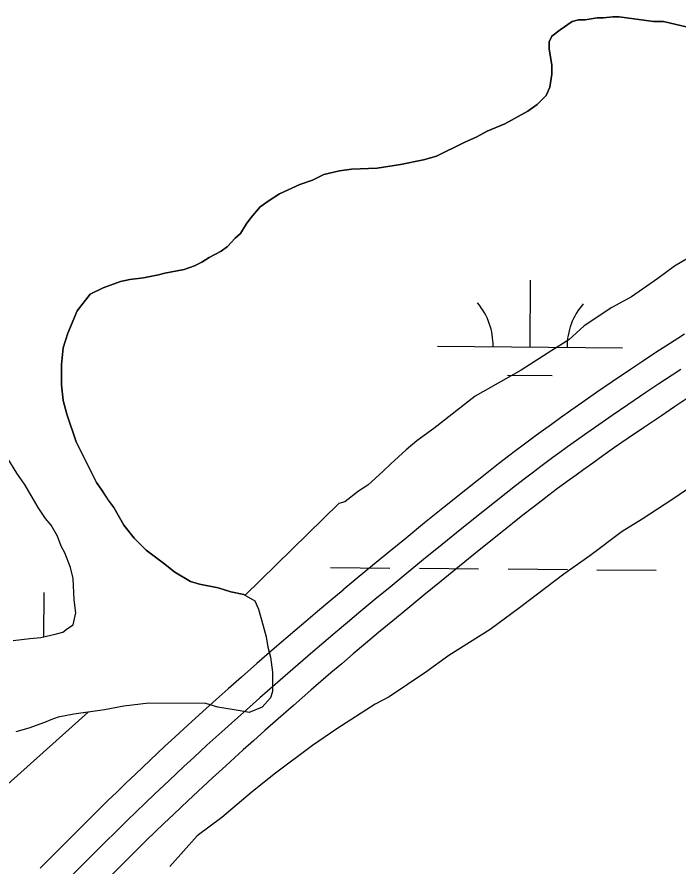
# Model space of a CAD drawing. Extents: x 3271442 to 3309282, y 752266 to 777610.
# Drawn here: x 3295788.8 to 3296146, y 770434.6 to 770893.3 of the extents above; entities that cross this region are included whole.
import ezdxf

# ---------------------------------------------------------------- set-up
doc = ezdxf.new("R2010")
doc.units = 0
for name, color, linetype in [('V-ROAD-CNTR', 7, 'Continuous'), ('V-SITE-VEGE', 7, 'Continuous'), ('V-TOPO-SHOR', 7, 'Continuous'), ('V-WETL-SWMP', 7, 'Continuous')]:
    doc.layers.add(name, color=color, linetype=linetype)

msp = doc.modelspace()

# ---------------------------------------------------------------- linework, layer by layer
at = {"layer": 'V-ROAD-CNTR'}
for points in [[(3296149.6, 770721.98), (3296145.84, 770719.6), (3296139.38, 770715.45), (3296134.54, 770712.28), (3296127.39, 770707.53), (3296120.27, 770702.76), (3296110.51, 770696.17), (3296102, 770690.35), (3296094.59, 770685.22), (3296088.12, 770680.7), (3296082.48, 770676.7), (3296077.56, 770673.18), (3296073.27, 770670.07), (3296069.51, 770667.32), (3296062.99, 770662.49), (3296058.11, 770658.81), (3296054.45, 770656.02), (3296049, 770651.81), (3296043.59, 770647.55), (3296031.3, 770637.75), (3296019.82, 770628.55), (3296009.08, 770619.9), (3295999.04, 770611.75), (3295989.66, 770604.09), (3295980.88, 770596.87), (3295972.68, 770590.09), (3295965.02, 770583.71)], [(3296147.54, 770702.87), (3296142.8, 770699.76), (3296135.71, 770695.05), (3296128.64, 770690.31), (3296118.94, 770683.76), (3296110.5, 770677.99), (3296103.15, 770672.91), (3296096.76, 770668.43), (3296091.18, 770664.49), (3296086.33, 770661.01), (3296082.1, 770657.94), (3296078.4, 770655.24), (3296071.97, 770650.47), (3296067.17, 770646.86), (3296063.59, 770644.12), (3296058.23, 770639.98), (3296052.91, 770635.79), (3296040.66, 770626.03), (3296029.21, 770616.86), (3296018.51, 770608.23), (3296008.51, 770600.12), (3295999.16, 770592.48), (3295990.42, 770585.3), (3295982.26, 770578.54), (3295974.62, 770572.18)], [(3296151.06, 770687.24), (3296144.04, 770682.58), (3296137.02, 770677.87), (3296127.37, 770671.35), (3296119, 770665.63), (3296111.72, 770660.6), (3296105.39, 770656.17), (3296099.89, 770652.27), (3296095.1, 770648.84), (3296090.92, 770645.81), (3296087.3, 770643.16), (3296080.95, 770638.46), (3296076.23, 770634.9), (3296072.72, 770632.23), (3296067.46, 770628.15), (3296062.22, 770624.03), (3296050.02, 770614.31), (3296038.61, 770605.17), (3296027.95, 770596.57), (3296017.98, 770588.49), (3296008.67, 770580.88), (3295999.97, 770573.73), (3295991.83, 770567), (3295984.21, 770560.66)], [(3295964.99, 770583.68), (3295957.83, 770577.69), (3295951.12, 770572.03), (3295944.84, 770566.71), (3295938.96, 770561.69), (3295928, 770552.27), (3295918.45, 770543.96), (3295910.12, 770536.65), (3295902.85, 770530.22), (3295896.52, 770524.56), (3295890.99, 770519.58), (3295881.37, 770510.85), (3295874.17, 770504.25), (3295868.79, 770499.26), (3295860.76, 770491.76), (3295852.77, 770484.21), (3295847.65, 770479.31), (3295842.7, 770474.55), (3295837.94, 770469.92), (3295833.34, 770465.41), (3295824.5, 770456.67), (3295816.25, 770448.43), (3295808.57, 770440.68), (3295801.4, 770433.39)], [(3295974.62, 770572.18), (3295967.48, 770566.2), (3295960.8, 770560.57), (3295954.56, 770555.28), (3295948.72, 770550.3), (3295937.81, 770540.92), (3295928.31, 770532.66), (3295920.04, 770525.4), (3295912.82, 770519.01), (3295906.53, 770513.39), (3295901.04, 770508.46), (3295891.48, 770499.77), (3295884.34, 770493.22), (3295879.01, 770488.28), (3295871.04, 770480.83), (3295863.11, 770473.34), (3295858.03, 770468.49), (3295853.14, 770463.77), (3295848.41, 770459.18), (3295843.86, 770454.72), (3295835.07, 770446.04), (3295826.88, 770437.85), (3295819.25, 770430.14)], [(3295984.25, 770560.69), (3295977.13, 770554.72), (3295970.49, 770549.12), (3295964.28, 770543.85), (3295958.48, 770538.91), (3295947.62, 770529.57), (3295938.18, 770521.37), (3295929.96, 770514.15), (3295922.79, 770507.8), (3295916.54, 770502.22), (3295911.1, 770497.33), (3295901.59, 770488.69), (3295894.51, 770482.19), (3295889.22, 770477.3), (3295881.31, 770469.9), (3295873.44, 770462.46), (3295868.42, 770457.67), (3295863.57, 770452.99), (3295858.89, 770448.45), (3295854.38, 770444.03), (3295845.65, 770435.4), (3295837.52, 770427.27)]]:
    msp.add_lwpolyline(points, dxfattribs=at)
at = {"layer": 'V-SITE-VEGE'}
for points in [[(3296158.24, 770766.88), (3296144.16, 770758.61), (3296135.04, 770752), (3296120.95, 770742.07), (3296110.17, 770736.29), (3296095.26, 770726.36), (3296086.96, 770718.92), (3296077.85, 770713.13), (3296061.27, 770702.38), (3296036.41, 770688.33), (3296014.03, 770670.96), (3296004.91, 770664.34), (3295999.11, 770659.38), (3295990.82, 770651.93), (3295986.68, 770647.8), (3295978.39, 770640.35), (3295973.41, 770637.05), (3295965.95, 770631.26), (3295962.64, 770630.43), (3295912.08, 770580.89), (3295911.44, 770581.27), (3295904.46, 770582.77), (3295897.48, 770584.77), (3295887.51, 770586.78), (3295882.52, 770588.28), (3295874.04, 770593.28), (3295868.06, 770598.27), (3295858.6, 770605.26), (3295852.12, 770611.75), (3295846.64, 770618.74), (3295841.16, 770628.22), (3295838.18, 770632.22), (3295834.69, 770637.7), (3295831.7, 770641.7), (3295820.75, 770663.66), (3295815.78, 770678.62), (3295813.79, 770686.11), (3295812.81, 770694.59), (3295812.82, 770705.56), (3295813.83, 770714.53), (3295816.33, 770722.51), (3295821.33, 770734.48), (3295828.32, 770743.45), (3295835.31, 770746.93), (3295844.79, 770750.41), (3295849.77, 770751.4), (3295857.25, 770752.39), (3295865.24, 770753.88), (3295868.73, 770754.88), (3295879.21, 770756.86), (3295884.69, 770758.85), (3295888.68, 770760.84), (3295892.68, 770763.33), (3295899.17, 770766.81), (3295902.66, 770769.3), (3295906.65, 770773.79), (3295909.65, 770776.28), (3295912.65, 770781.26), (3295915.14, 770784.75), (3295920.14, 770790.73), (3295925.13, 770794.21), (3295930.62, 770797.7), (3295941.6, 770802.68), (3295948.58, 770805.16), (3295954.57, 770808.15), (3295963.05, 770810.14), (3295969.54, 770811.13), (3295983.5, 770811.61), (3295995.97, 770813.59), (3296008.44, 770816.07), (3296015.43, 770818.06), (3296030.4, 770825.52), (3296037.38, 770828.51), (3296042.87, 770831.5), (3296052.35, 770835.48), (3296064.83, 770842.45), (3296069.82, 770845.93), (3296074.81, 770850.91), (3296076.81, 770855.4), (3296077.82, 770862.38), (3296077.82, 770867.37), (3296076.33, 770875.85), (3296076.34, 770879.84), (3296077.84, 770882.83), (3296082.33, 770886.32), (3296088.82, 770890.8), (3296092.31, 770891.79), (3296095.8, 770891.79), (3296102.29, 770892.78), (3296105.78, 770892.78), (3296110.77, 770893.27), (3296114.26, 770893.27)], [(3296114.26, 770893.27), (3296132.71, 770890.75), (3296138.2, 770890.75), (3296151.16, 770887.74), (3296156.64, 770885.74), (3296167.11, 770883.23), (3296172.6, 770883.23), (3296196.04, 770879.71), (3296204.02, 770879.21), (3296220.97, 770873.7), (3296234.93, 770868.7), (3296243.9, 770864.2), (3296251.88, 770861.7), (3296261.85, 770857.7), (3296273.81, 770853.2), (3296282.29, 770849.7), (3296287.27, 770848.2), (3296298.24, 770845.19), (3296308.48, 770841.93)], [(3295786.73, 770556.46), (3295795.71, 770557.45), (3295801.69, 770557.94), (3295810.17, 770559.93), (3295813.66, 770560.92), (3295816.16, 770562.91), (3295819.15, 770564.9), (3295820.66, 770571.39), (3295819.67, 770578.37), (3295819.18, 770589.84), (3295817.69, 770595.83), (3295814.7, 770603.81), (3295812.71, 770607.31), (3295810.73, 770612.8), (3295807.24, 770618.78), (3295804.25, 770622.28), (3295800.27, 770628.27), (3295793.3, 770640.24), (3295788.81, 770646.73), (3295783.84, 770654.72)], [(3296153.97, 770640.17), (3296143.19, 770632.73), (3296126.62, 770621.98)], [(3296126.62, 770621.98), (3296115.84, 770615.36), (3296098.44, 770602.13), (3296084.35, 770592.2), (3296060.31, 770574.01), (3296044.56, 770562.43), (3296022.19, 770548.38), (3296009.75, 770539.28), (3295989.86, 770526.05), (3295982.4, 770521.92), (3295961.68, 770508.68), (3295948.42, 770499.59), (3295928.53, 770484.7), (3295916.1, 770474.78), (3295899.52, 770460.71), (3295886.25, 770450.79), (3295871.33, 770434.24)], [(3295724.73, 770426.11), (3295827.31, 770517.69), (3295819.6, 770516.53), (3295811.12, 770515.04), (3295807.13, 770513.55), (3295803.64, 770512.06), (3295795.15, 770509.07), (3295788.17, 770507.08)]]:
    msp.add_lwpolyline(points, dxfattribs=at)
at = {"layer": 'V-TOPO-SHOR'}
for p, q in [((3296092.31, 770891.79), (3296088.82, 770890.8)), ((3296095.8, 770891.79), (3296092.31, 770891.79)), ((3296102.29, 770892.78), (3296095.8, 770891.79)), ((3296105.78, 770892.78), (3296102.29, 770892.78)), ((3296110.76, 770893.27), (3296105.78, 770892.78)), ((3296114.26, 770893.27), (3296110.76, 770893.27)), ((3296132.71, 770890.75), (3296114.26, 770893.27)), ((3296088.82, 770890.8), (3296082.33, 770886.32)), ((3296138.19, 770890.75), (3296132.71, 770890.75)), ((3296151.16, 770887.74), (3296138.19, 770890.75)), ((3296077.84, 770882.83), (3296076.34, 770879.84)), ((3296082.33, 770886.32), (3296077.84, 770882.83)), ((3296076.34, 770879.84), (3296076.33, 770875.85)), ((3296076.33, 770875.85), (3296077.82, 770867.37)), ((3296077.82, 770867.37), (3296077.82, 770862.38)), ((3296077.82, 770862.38), (3296076.81, 770855.4)), ((3296076.81, 770855.4), (3296074.81, 770850.91)), ((3296074.81, 770850.91), (3296069.82, 770845.93)), ((3296069.82, 770845.93), (3296064.83, 770842.45)), ((3296064.83, 770842.45), (3296052.35, 770835.48)), ((3296052.35, 770835.48), (3296042.87, 770831.5)), ((3296037.38, 770828.51), (3296030.4, 770825.52)), ((3296042.87, 770831.5), (3296037.38, 770828.51)), ((3296030.4, 770825.52), (3296015.43, 770818.06)), ((3296008.44, 770816.07), (3295995.97, 770813.59)), ((3296015.43, 770818.06), (3296008.44, 770816.07)), ((3295963.05, 770810.13), (3295954.57, 770808.15)), ((3295969.53, 770811.13), (3295963.05, 770810.13)), ((3295983.5, 770811.61), (3295969.53, 770811.13)), ((3295995.97, 770813.59), (3295983.5, 770811.61)), ((3295948.58, 770805.16), (3295941.59, 770802.68)), ((3295954.57, 770808.15), (3295948.58, 770805.16)), ((3295941.59, 770802.68), (3295930.62, 770797.7)), ((3295930.62, 770797.7), (3295925.13, 770794.21)), ((3295925.13, 770794.21), (3295920.14, 770790.73)), ((3295920.14, 770790.73), (3295915.14, 770784.75)), ((3295915.14, 770784.75), (3295912.65, 770781.26)), ((3295912.65, 770781.26), (3295909.65, 770776.28)), ((3295906.65, 770773.79), (3295902.66, 770769.3)), ((3295909.65, 770776.28), (3295906.65, 770773.79)), ((3295902.66, 770769.3), (3295899.16, 770766.81)), ((3295892.68, 770763.33), (3295888.68, 770760.84)), ((3295899.16, 770766.81), (3295892.68, 770763.33)), ((3295884.69, 770758.85), (3295879.2, 770756.86)), ((3295888.68, 770760.84), (3295884.69, 770758.85)), ((3295868.73, 770754.87), (3295865.24, 770753.88)), ((3295879.2, 770756.86), (3295868.73, 770754.87)), ((3295844.78, 770750.41), (3295835.3, 770746.93)), ((3295849.77, 770751.4), (3295844.78, 770750.41)), ((3295857.25, 770752.39), (3295849.77, 770751.4)), ((3295865.24, 770753.88), (3295857.25, 770752.39)), ((3295835.3, 770746.93), (3295828.32, 770743.45)), ((3295828.32, 770743.45), (3295821.33, 770734.48)), ((3295821.33, 770734.48), (3295816.33, 770722.51)), ((3295816.33, 770722.51), (3295813.82, 770714.53)), ((3295813.82, 770714.53), (3295812.82, 770705.56)), ((3295812.82, 770705.56), (3295812.8, 770694.58)), ((3295812.8, 770694.58), (3295813.79, 770686.11)), ((3295813.79, 770686.11), (3295815.78, 770678.62)), ((3295815.78, 770678.62), (3295820.75, 770663.65)), ((3295820.75, 770663.65), (3295831.7, 770641.7)), ((3295788.81, 770646.73), (3295783.84, 770654.72)), ((3295793.3, 770640.24), (3295788.81, 770646.73)), ((3295800.27, 770628.27), (3295793.3, 770640.24)), ((3295831.7, 770641.7), (3295834.69, 770637.7)), ((3295834.69, 770637.7), (3295838.17, 770632.22)), ((3295838.17, 770632.22), (3295841.16, 770628.22)), ((3295804.25, 770622.28), (3295800.27, 770628.27)), ((3295841.16, 770628.22), (3295846.64, 770618.74)), ((3295807.24, 770618.78), (3295804.25, 770622.28)), ((3295810.72, 770612.79), (3295807.24, 770618.78)), ((3295846.64, 770618.74), (3295852.12, 770611.75)), ((3295812.71, 770607.3), (3295810.72, 770612.79)), ((3295814.7, 770603.81), (3295812.71, 770607.3)), ((3295852.12, 770611.75), (3295858.59, 770605.26)), ((3295817.69, 770595.83), (3295814.7, 770603.81)), ((3295858.59, 770605.26), (3295868.06, 770598.27)), ((3295868.06, 770598.27), (3295874.04, 770593.28)), ((3295819.18, 770589.84), (3295817.69, 770595.83)), ((3295819.66, 770578.37), (3295819.18, 770589.84)), ((3295874.04, 770593.28), (3295882.52, 770588.28)), ((3295882.52, 770588.28), (3295887.5, 770586.78)), ((3295887.5, 770586.78), (3295897.48, 770584.77)), ((3295897.48, 770584.77), (3295904.46, 770582.77)), ((3295904.46, 770582.77), (3295911.44, 770581.27)), ((3295911.44, 770581.27), (3295917.42, 770577.77)), ((3295820.65, 770571.39), (3295819.66, 770578.37)), ((3295917.42, 770577.77), (3295919.41, 770573.28)), ((3295819.15, 770564.9), (3295820.65, 770571.39)), ((3295919.41, 770573.28), (3295921.89, 770564.3)), ((3295813.66, 770560.92), (3295816.16, 770562.91)), ((3295816.16, 770562.91), (3295819.15, 770564.9)), ((3295921.89, 770564.3), (3295923.38, 770558.31)), ((3295786.72, 770556.46), (3295795.7, 770557.45)), ((3295795.7, 770557.45), (3295801.69, 770557.94)), ((3295801.69, 770557.94), (3295810.17, 770559.93)), ((3295810.17, 770559.93), (3295813.66, 770560.92)), ((3295923.38, 770558.31), (3295924.37, 770552.82)), ((3295924.37, 770552.82), (3295925.86, 770547.34)), ((3295925.86, 770547.34), (3295926.85, 770539.35)), ((3295926.85, 770539.35), (3295926.84, 770528.88)), ((3295925.84, 770525.39), (3295921.35, 770520.41)), ((3295926.84, 770528.88), (3295925.84, 770525.39)), ((3295846.54, 770520.99), (3295836.06, 770519)), ((3295860, 770522.47), (3295846.54, 770520.99)), ((3295890.93, 770522.44), (3295860, 770522.47)), ((3295897.41, 770520.43), (3295890.93, 770522.44)), ((3295909.37, 770518.43), (3295897.41, 770520.43)), ((3295921.35, 770520.41), (3295914.36, 770517.42)), ((3295819.6, 770516.53), (3295811.12, 770515.04)), ((3295836.06, 770519), (3295819.6, 770516.53)), ((3295914.36, 770517.42), (3295909.37, 770518.43)), ((3295803.63, 770512.05), (3295795.15, 770509.07)), ((3295807.13, 770513.55), (3295803.63, 770512.05)), ((3295811.12, 770515.04), (3295807.13, 770513.55)), ((3295795.15, 770509.07), (3295788.17, 770507.08))]:
    msp.add_line(p, q, dxfattribs=at)
at = {"layer": 'V-WETL-SWMP'}
for p, q in [((3296092.31, 770891.79), (3296088.82, 770890.8)), ((3296095.8, 770891.79), (3296092.31, 770891.79)), ((3296102.29, 770892.78), (3296095.8, 770891.79)), ((3296105.78, 770892.78), (3296102.29, 770892.78)), ((3296110.76, 770893.27), (3296105.78, 770892.78)), ((3296114.26, 770893.27), (3296110.76, 770893.27)), ((3296132.71, 770890.75), (3296114.26, 770893.27)), ((3296088.82, 770890.8), (3296082.33, 770886.32)), ((3296138.19, 770890.75), (3296132.71, 770890.75)), ((3296151.16, 770887.74), (3296138.19, 770890.75)), ((3296077.84, 770882.83), (3296076.34, 770879.84)), ((3296082.33, 770886.32), (3296077.84, 770882.83)), ((3296076.34, 770879.84), (3296076.33, 770875.85)), ((3296076.33, 770875.85), (3296077.82, 770867.37)), ((3296077.82, 770867.37), (3296077.82, 770862.38)), ((3296077.82, 770862.38), (3296076.81, 770855.4)), ((3296076.81, 770855.4), (3296074.81, 770850.91)), ((3296074.81, 770850.91), (3296069.82, 770845.93)), ((3296069.82, 770845.93), (3296064.83, 770842.45)), ((3296064.83, 770842.45), (3296052.35, 770835.48)), ((3296052.35, 770835.48), (3296042.87, 770831.5)), ((3296037.38, 770828.51), (3296030.4, 770825.52)), ((3296042.87, 770831.5), (3296037.38, 770828.51)), ((3296030.4, 770825.52), (3296015.43, 770818.06)), ((3296008.44, 770816.07), (3295995.97, 770813.59)), ((3296015.43, 770818.06), (3296008.44, 770816.07)), ((3295963.05, 770810.13), (3295954.57, 770808.15)), ((3295969.53, 770811.13), (3295963.05, 770810.13)), ((3295983.5, 770811.61), (3295969.53, 770811.13)), ((3295995.97, 770813.59), (3295983.5, 770811.61)), ((3295948.58, 770805.16), (3295941.59, 770802.68)), ((3295954.57, 770808.15), (3295948.58, 770805.16)), ((3295941.59, 770802.68), (3295930.62, 770797.7)), ((3295930.62, 770797.7), (3295925.13, 770794.21)), ((3295925.13, 770794.21), (3295920.14, 770790.73)), ((3295920.14, 770790.73), (3295915.14, 770784.75)), ((3295915.14, 770784.75), (3295912.65, 770781.26)), ((3295912.65, 770781.26), (3295909.65, 770776.28)), ((3295906.65, 770773.79), (3295902.66, 770769.3)), ((3295909.65, 770776.28), (3295906.65, 770773.79)), ((3295902.66, 770769.3), (3295899.16, 770766.81)), ((3295892.68, 770763.33), (3295888.68, 770760.84)), ((3295899.16, 770766.81), (3295892.68, 770763.33)), ((3295884.69, 770758.85), (3295879.2, 770756.86)), ((3295888.68, 770760.84), (3295884.69, 770758.85)), ((3295868.73, 770754.87), (3295865.24, 770753.88)), ((3295879.2, 770756.86), (3295868.73, 770754.87)), ((3295844.78, 770750.41), (3295835.3, 770746.93)), ((3295849.77, 770751.4), (3295844.78, 770750.41)), ((3295857.25, 770752.39), (3295849.77, 770751.4)), ((3295865.24, 770753.88), (3295857.25, 770752.39)), ((3296066.06, 770715.02), (3296066.36, 770751.02)), ((3295835.3, 770746.93), (3295828.32, 770743.45)), ((3295828.32, 770743.45), (3295821.33, 770734.48)), ((3295821.33, 770734.48), (3295816.33, 770722.51)), ((3295816.33, 770722.51), (3295813.82, 770714.53)), ((3295813.82, 770714.53), (3295812.82, 770705.56)), ((3296016.06, 770715.43), (3296116.06, 770714.61)), ((3295812.82, 770705.56), (3295812.8, 770694.58)), ((3296053.93, 770699.69), (3296077.93, 770699.49)), ((3295812.8, 770694.58), (3295813.79, 770686.11)), ((3295813.79, 770686.11), (3295815.78, 770678.62)), ((3295815.78, 770678.62), (3295820.75, 770663.65)), ((3295820.75, 770663.65), (3295831.7, 770641.7)), ((3295788.81, 770646.73), (3295783.84, 770654.72)), ((3295793.3, 770640.24), (3295788.81, 770646.73)), ((3295800.27, 770628.27), (3295793.3, 770640.24)), ((3295831.7, 770641.7), (3295834.69, 770637.7)), ((3295834.69, 770637.7), (3295838.17, 770632.22)), ((3295838.17, 770632.22), (3295841.16, 770628.22)), ((3295804.25, 770622.28), (3295800.27, 770628.27)), ((3295841.16, 770628.22), (3295846.64, 770618.74)), ((3295807.24, 770618.78), (3295804.25, 770622.28)), ((3295810.72, 770612.79), (3295807.24, 770618.78)), ((3295846.64, 770618.74), (3295852.12, 770611.75)), ((3295812.71, 770607.3), (3295810.72, 770612.79)), ((3295814.7, 770603.81), (3295812.71, 770607.3)), ((3295852.12, 770611.75), (3295858.59, 770605.26)), ((3295817.69, 770595.83), (3295814.7, 770603.81)), ((3295858.59, 770605.26), (3295868.06, 770598.27)), ((3295868.06, 770598.27), (3295874.04, 770593.28)), ((3295819.18, 770589.84), (3295817.69, 770595.83)), ((3295958.23, 770595.84), (3295990.23, 770595.57)), ((3296006.23, 770595.44), (3296038.23, 770595.18)), ((3296054.23, 770595.05), (3296086.23, 770594.78)), ((3296102.23, 770594.65), (3296134.23, 770594.39)), ((3295819.66, 770578.37), (3295819.18, 770589.84)), ((3295874.04, 770593.28), (3295882.52, 770588.28)), ((3295882.52, 770588.28), (3295887.5, 770586.78)), ((3295887.5, 770586.78), (3295897.48, 770584.77)), ((3295897.48, 770584.77), (3295904.46, 770582.77)), ((3295803.32, 770558.32), (3295803.52, 770582.37)), ((3295904.46, 770582.77), (3295911.44, 770581.27)), ((3295911.44, 770581.27), (3295917.42, 770577.77)), ((3295820.65, 770571.39), (3295819.66, 770578.37)), ((3295917.42, 770577.77), (3295919.41, 770573.28)), ((3295819.15, 770564.9), (3295820.65, 770571.39)), ((3295919.41, 770573.28), (3295921.89, 770564.3)), ((3295813.66, 770560.92), (3295816.16, 770562.91)), ((3295816.16, 770562.91), (3295819.15, 770564.9)), ((3295921.89, 770564.3), (3295923.38, 770558.31)), ((3295786.72, 770556.46), (3295795.7, 770557.45)), ((3295795.7, 770557.45), (3295801.69, 770557.94)), ((3295801.69, 770557.94), (3295810.17, 770559.93)), ((3295810.17, 770559.93), (3295813.66, 770560.92)), ((3295923.38, 770558.31), (3295924.37, 770552.82)), ((3295924.37, 770552.82), (3295925.86, 770547.34)), ((3295925.86, 770547.34), (3295926.85, 770539.35)), ((3295926.85, 770539.35), (3295926.84, 770528.88)), ((3295925.84, 770525.39), (3295921.35, 770520.41)), ((3295926.84, 770528.88), (3295925.84, 770525.39)), ((3295846.54, 770520.99), (3295836.06, 770519)), ((3295860, 770522.47), (3295846.54, 770520.99)), ((3295890.93, 770522.44), (3295860, 770522.47)), ((3295897.41, 770520.43), (3295890.93, 770522.44)), ((3295909.37, 770518.43), (3295897.41, 770520.43)), ((3295921.35, 770520.41), (3295914.36, 770517.42)), ((3295819.6, 770516.53), (3295811.12, 770515.04)), ((3295836.06, 770519), (3295819.6, 770516.53)), ((3295914.36, 770517.42), (3295909.37, 770518.43)), ((3295803.63, 770512.05), (3295795.15, 770509.07)), ((3295807.13, 770513.55), (3295803.63, 770512.05)), ((3295811.12, 770515.04), (3295807.13, 770513.55)), ((3295795.15, 770509.07), (3295788.17, 770507.08))]:
    msp.add_line(p, q, dxfattribs=at)
for centre, start, end in [((3296010.82, 770715.95), 358.7563, 40.2999), ((3296121.31, 770715.04), 138.7563, 180.2999)]:
    msp.add_arc(centre, 35.25, start, end, dxfattribs=at)

doc.saveas('drawing.dxf')
